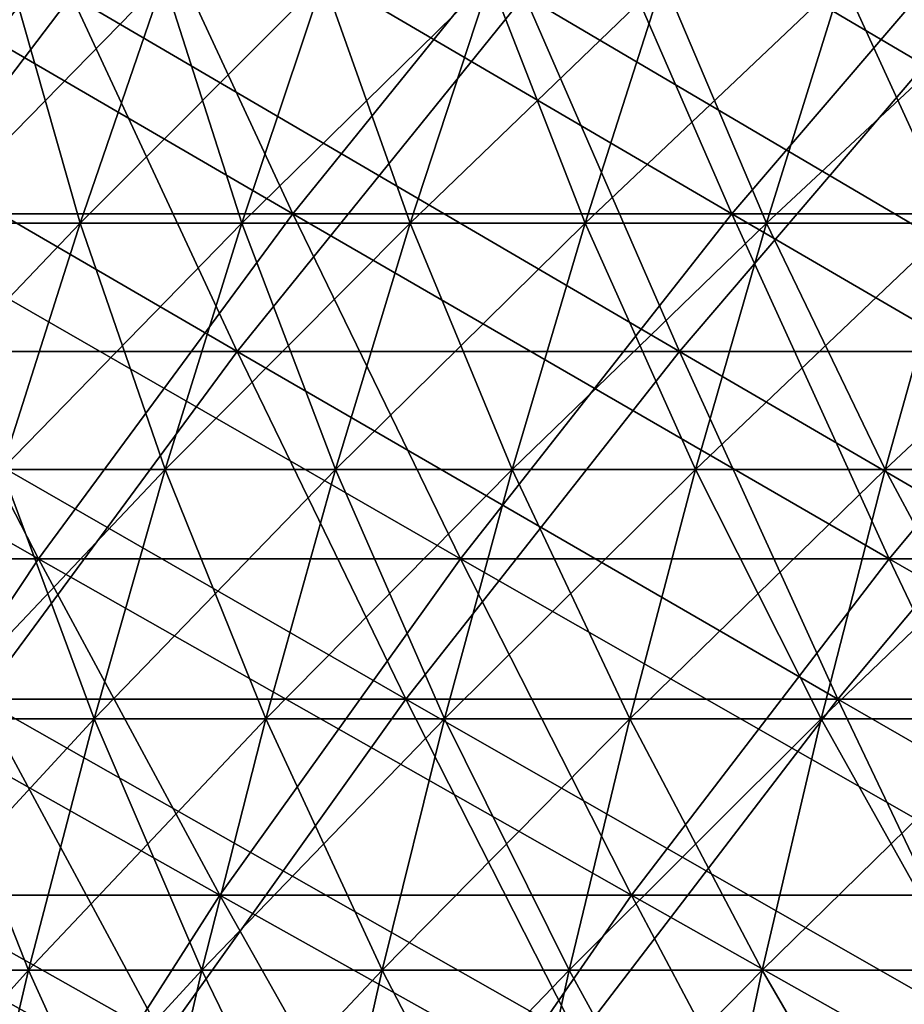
# Model space of a CAD drawing. Header units: millimetres. Extents: x -250 to 250, y -45 to 4150.
# Tile 425 of 656: x -79 to -69, y 3961 to 3971. Entities that reach past the tile are written whole.
import ezdxf

# ---------------------------------------------------------------- set-up
doc = ezdxf.new("R2010")
doc.units = ezdxf.units.MM
doc.header["$LTSCALE"] = 81.481481
for name, color, linetype in [('19', 7, 'CONTINUOUS'), ('20', 7, 'CONTINUOUS'), ('21', 7, 'CONTINUOUS'), ('22', 7, 'CONTINUOUS'), ('23', 7, 'CONTINUOUS'), ('24', 7, 'CONTINUOUS')]:
    doc.layers.add(name, color=color, linetype=linetype)

msp = doc.modelspace()

# ---------------------------------------------------------------- linework, layer by layer
at = {"layer": '19', "color": 7, "linetype": 'CONTINUOUS'}
for points in [[(-78.017, 3971.493, -156.679), (-80.919, 3967.67, -150.691), (-82.805, 3971.493, -154.202), (-78.017, 3971.493, -156.679)], [(-76.24, 3967.67, -153.111), (-80.919, 3967.67, -150.691), (-78.017, 3971.493, -156.679), (-76.24, 3967.67, -153.111)], [(-73.155, 3971.493, -159.008), (-76.24, 3967.67, -153.111), (-78.017, 3971.493, -156.679), (-73.155, 3971.493, -159.008)], [(-71.489, 3967.67, -155.387), (-76.24, 3967.67, -153.111), (-73.155, 3971.493, -159.008), (-71.489, 3967.67, -155.387)], [(-68.224, 3971.493, -161.185), (-71.489, 3967.67, -155.387), (-73.155, 3971.493, -159.008), (-68.224, 3971.493, -161.185)], [(-66.67, 3967.67, -157.515), (-71.489, 3967.67, -155.387), (-68.224, 3971.493, -161.185), (-66.67, 3967.67, -157.515)], [(-76.24, 3967.67, -153.111), (-78.994, 3963.936, -147.106), (-80.919, 3967.67, -150.691), (-76.24, 3967.67, -153.111)], [(-74.427, 3963.936, -149.469), (-78.994, 3963.936, -147.106), (-76.24, 3967.67, -153.111), (-74.427, 3963.936, -149.469)], [(-71.489, 3967.67, -155.387), (-74.427, 3963.936, -149.469), (-76.24, 3967.67, -153.111), (-71.489, 3967.67, -155.387)], [(-69.788, 3963.936, -151.69), (-74.427, 3963.936, -149.469), (-71.489, 3967.67, -155.387), (-69.788, 3963.936, -151.69)], [(-66.67, 3967.67, -157.515), (-69.788, 3963.936, -151.69), (-71.489, 3967.67, -155.387), (-66.67, 3967.67, -157.515)], [(-65.084, 3963.936, -153.767), (-69.788, 3963.936, -151.69), (-66.67, 3967.67, -157.515), (-65.084, 3963.936, -153.767)], [(-77.031, 3960.293, -143.449), (-81.412, 3960.293, -141.009), (-78.994, 3963.936, -147.106), (-77.031, 3960.293, -143.449)], [(-74.427, 3963.936, -149.469), (-77.031, 3960.293, -143.449), (-78.994, 3963.936, -147.106), (-74.427, 3963.936, -149.469)], [(-72.577, 3960.293, -145.753), (-77.031, 3960.293, -143.449), (-74.427, 3963.936, -149.469), (-72.577, 3960.293, -145.753)], [(-69.788, 3963.936, -151.69), (-72.577, 3960.293, -145.753), (-74.427, 3963.936, -149.469), (-69.788, 3963.936, -151.69)], [(-68.054, 3960.293, -147.919), (-72.577, 3960.293, -145.753), (-69.788, 3963.936, -151.69), (-68.054, 3960.293, -147.919)], [(-65.084, 3963.936, -153.767), (-68.054, 3960.293, -147.919), (-69.788, 3963.936, -151.69), (-65.084, 3963.936, -153.767)]]:
    msp.add_3dface(points, dxfattribs=at)
at = {"layer": '20', "color": 7, "linetype": 'CONTINUOUS'}
for points in [[(-80.919, 3967.67, 150.691), (-76.24, 3967.67, 153.111), (-82.805, 3971.493, 154.202), (-80.919, 3967.67, 150.691)], [(-82.805, 3971.493, 154.202), (-76.24, 3967.67, 153.111), (-78.017, 3971.493, 156.679), (-82.805, 3971.493, 154.202)], [(-76.24, 3967.67, 153.111), (-71.489, 3967.67, 155.387), (-78.017, 3971.493, 156.679), (-76.24, 3967.67, 153.111)], [(-78.017, 3971.493, 156.679), (-71.489, 3967.67, 155.387), (-73.155, 3971.493, 159.008), (-78.017, 3971.493, 156.679)], [(-71.489, 3967.67, 155.387), (-66.67, 3967.67, 157.515), (-73.155, 3971.493, 159.008), (-71.489, 3967.67, 155.387)], [(-73.155, 3971.493, 159.008), (-66.67, 3967.67, 157.515), (-68.224, 3971.493, 161.185), (-73.155, 3971.493, 159.008)], [(-78.994, 3963.936, 147.106), (-74.427, 3963.936, 149.469), (-80.919, 3967.67, 150.691), (-78.994, 3963.936, 147.106)], [(-80.919, 3967.67, 150.691), (-74.427, 3963.936, 149.469), (-76.24, 3967.67, 153.111), (-80.919, 3967.67, 150.691)], [(-74.427, 3963.936, 149.469), (-69.788, 3963.936, 151.69), (-76.24, 3967.67, 153.111), (-74.427, 3963.936, 149.469)], [(-76.24, 3967.67, 153.111), (-69.788, 3963.936, 151.69), (-71.489, 3967.67, 155.387), (-76.24, 3967.67, 153.111)], [(-69.788, 3963.936, 151.69), (-65.084, 3963.936, 153.767), (-71.489, 3967.67, 155.387), (-69.788, 3963.936, 151.69)], [(-71.489, 3967.67, 155.387), (-65.084, 3963.936, 153.767), (-66.67, 3967.67, 157.515), (-71.489, 3967.67, 155.387)], [(-81.412, 3960.293, 141.009), (-77.031, 3960.293, 143.449), (-83.487, 3963.936, 144.604), (-81.412, 3960.293, 141.009)], [(-83.487, 3963.936, 144.604), (-77.031, 3960.293, 143.449), (-78.994, 3963.936, 147.106), (-83.487, 3963.936, 144.604)], [(-77.031, 3960.293, 143.449), (-72.577, 3960.293, 145.753), (-78.994, 3963.936, 147.106), (-77.031, 3960.293, 143.449)], [(-78.994, 3963.936, 147.106), (-72.577, 3960.293, 145.753), (-74.427, 3963.936, 149.469), (-78.994, 3963.936, 147.106)], [(-72.577, 3960.293, 145.753), (-68.054, 3960.293, 147.919), (-74.427, 3963.936, 149.469), (-72.577, 3960.293, 145.753)], [(-74.427, 3963.936, 149.469), (-68.054, 3960.293, 147.919), (-69.788, 3963.936, 151.69), (-74.427, 3963.936, 149.469)], [(-68.054, 3960.293, 147.919), (-63.466, 3960.293, 149.945), (-69.788, 3963.936, 151.69), (-68.054, 3960.293, 147.919)], [(-69.788, 3963.936, 151.69), (-63.466, 3960.293, 149.945), (-65.084, 3963.936, 153.767), (-69.788, 3963.936, 151.69)]]:
    msp.add_3dface(points, dxfattribs=at)
at = {"layer": '21', "color": 7, "linetype": 'CONTINUOUS'}
for points in [[(-77.401, 3972.939, 155.443), (-80.282, 3969.147, 149.503), (-82.152, 3972.939, 152.986), (-77.401, 3972.939, 155.443)], [(-75.639, 3969.147, 151.905), (-80.282, 3969.147, 149.503), (-77.401, 3972.939, 155.443), (-75.639, 3969.147, 151.905)], [(-72.578, 3972.939, 157.753), (-75.639, 3969.147, 151.905), (-77.401, 3972.939, 155.443), (-72.578, 3972.939, 157.753)], [(-70.926, 3969.147, 154.162), (-75.639, 3969.147, 151.905), (-72.578, 3972.939, 157.753), (-70.926, 3969.147, 154.162)], [(-67.685, 3972.939, 159.913), (-70.926, 3969.147, 154.162), (-72.578, 3972.939, 157.753), (-67.685, 3972.939, 159.913)], [(-66.145, 3969.147, 156.273), (-70.926, 3969.147, 154.162), (-67.685, 3972.939, 159.913), (-66.145, 3969.147, 156.273)], [(-78.372, 3965.444, 145.948), (-82.83, 3965.444, 143.465), (-80.282, 3969.147, 149.503), (-78.372, 3965.444, 145.948)], [(-75.639, 3969.147, 151.905), (-78.372, 3965.444, 145.948), (-80.282, 3969.147, 149.503), (-75.639, 3969.147, 151.905)], [(-73.841, 3965.444, 148.292), (-78.372, 3965.444, 145.948), (-75.639, 3969.147, 151.905), (-73.841, 3965.444, 148.292)], [(-70.926, 3969.147, 154.162), (-73.841, 3965.444, 148.292), (-75.639, 3969.147, 151.905), (-70.926, 3969.147, 154.162)], [(-69.239, 3965.444, 150.496), (-73.841, 3965.444, 148.292), (-70.926, 3969.147, 154.162), (-69.239, 3965.444, 150.496)], [(-66.145, 3969.147, 156.273), (-69.239, 3965.444, 150.496), (-70.926, 3969.147, 154.162), (-66.145, 3969.147, 156.273)], [(-64.572, 3965.444, 152.556), (-69.239, 3965.444, 150.496), (-66.145, 3969.147, 156.273), (-64.572, 3965.444, 152.556)], [(-78.372, 3965.444, 145.948), (-80.771, 3961.83, 139.9), (-82.83, 3965.444, 143.465), (-78.372, 3965.444, 145.948)], [(-76.425, 3961.83, 142.321), (-80.771, 3961.83, 139.9), (-78.372, 3965.444, 145.948), (-76.425, 3961.83, 142.321)], [(-73.841, 3965.444, 148.292), (-76.425, 3961.83, 142.321), (-78.372, 3965.444, 145.948), (-73.841, 3965.444, 148.292)], [(-72.006, 3961.83, 144.607), (-76.425, 3961.83, 142.321), (-73.841, 3965.444, 148.292), (-72.006, 3961.83, 144.607)], [(-69.239, 3965.444, 150.496), (-72.006, 3961.83, 144.607), (-73.841, 3965.444, 148.292), (-69.239, 3965.444, 150.496)], [(-67.518, 3961.83, 146.756), (-72.006, 3961.83, 144.607), (-69.239, 3965.444, 150.496), (-67.518, 3961.83, 146.756)], [(-64.572, 3965.444, 152.556), (-67.518, 3961.83, 146.756), (-69.239, 3965.444, 150.496), (-64.572, 3965.444, 152.556)], [(-76.425, 3961.83, 142.321), (-78.674, 3958.308, 136.267), (-80.771, 3961.83, 139.9), (-76.425, 3961.83, 142.321)], [(-74.44, 3958.308, 138.625), (-78.674, 3958.308, 136.267), (-76.425, 3961.83, 142.321), (-74.44, 3958.308, 138.625)], [(-72.006, 3961.83, 144.607), (-74.44, 3958.308, 138.625), (-76.425, 3961.83, 142.321), (-72.006, 3961.83, 144.607)], [(-70.136, 3958.308, 140.852), (-74.44, 3958.308, 138.625), (-72.006, 3961.83, 144.607), (-70.136, 3958.308, 140.852)], [(-67.518, 3961.83, 146.756), (-70.136, 3958.308, 140.852), (-72.006, 3961.83, 144.607), (-67.518, 3961.83, 146.756)], [(-65.765, 3958.308, 142.945), (-70.136, 3958.308, 140.852), (-67.518, 3961.83, 146.756), (-65.765, 3958.308, 142.945)]]:
    msp.add_3dface(points, dxfattribs=at)
at = {"layer": '22', "color": 7, "linetype": 'CONTINUOUS'}
for points in [[(-80.282, 3969.147, -149.503), (-75.639, 3969.147, -151.905), (-82.152, 3972.939, -152.986), (-80.282, 3969.147, -149.503)], [(-82.152, 3972.939, -152.986), (-75.639, 3969.147, -151.905), (-77.401, 3972.939, -155.443), (-82.152, 3972.939, -152.986)], [(-75.639, 3969.147, -151.905), (-70.926, 3969.147, -154.162), (-77.401, 3972.939, -155.443), (-75.639, 3969.147, -151.905)], [(-77.401, 3972.939, -155.443), (-70.926, 3969.147, -154.162), (-72.578, 3972.939, -157.753), (-77.401, 3972.939, -155.443)], [(-70.926, 3969.147, -154.162), (-66.145, 3969.147, -156.273), (-72.578, 3972.939, -157.753), (-70.926, 3969.147, -154.162)], [(-72.578, 3972.939, -157.753), (-66.145, 3969.147, -156.273), (-67.685, 3972.939, -159.913), (-72.578, 3972.939, -157.753)], [(-82.83, 3965.444, -143.465), (-78.372, 3965.444, -145.948), (-84.847, 3969.147, -146.96), (-82.83, 3965.444, -143.465)], [(-84.847, 3969.147, -146.96), (-78.372, 3965.444, -145.948), (-80.282, 3969.147, -149.503), (-84.847, 3969.147, -146.96)], [(-78.372, 3965.444, -145.948), (-73.841, 3965.444, -148.292), (-80.282, 3969.147, -149.503), (-78.372, 3965.444, -145.948)], [(-80.282, 3969.147, -149.503), (-73.841, 3965.444, -148.292), (-75.639, 3969.147, -151.905), (-80.282, 3969.147, -149.503)], [(-73.841, 3965.444, -148.292), (-69.239, 3965.444, -150.496), (-75.639, 3969.147, -151.905), (-73.841, 3965.444, -148.292)], [(-75.639, 3969.147, -151.905), (-69.239, 3965.444, -150.496), (-70.926, 3969.147, -154.162), (-75.639, 3969.147, -151.905)], [(-69.239, 3965.444, -150.496), (-64.572, 3965.444, -152.556), (-70.926, 3969.147, -154.162), (-69.239, 3965.444, -150.496)], [(-70.926, 3969.147, -154.162), (-64.572, 3965.444, -152.556), (-66.145, 3969.147, -156.273), (-70.926, 3969.147, -154.162)], [(-80.771, 3961.83, -139.9), (-76.425, 3961.83, -142.321), (-82.83, 3965.444, -143.465), (-80.771, 3961.83, -139.9)], [(-82.83, 3965.444, -143.465), (-76.425, 3961.83, -142.321), (-78.372, 3965.444, -145.948), (-82.83, 3965.444, -143.465)], [(-76.425, 3961.83, -142.321), (-72.006, 3961.83, -144.607), (-78.372, 3965.444, -145.948), (-76.425, 3961.83, -142.321)], [(-78.372, 3965.444, -145.948), (-72.006, 3961.83, -144.607), (-73.841, 3965.444, -148.292), (-78.372, 3965.444, -145.948)], [(-72.006, 3961.83, -144.607), (-67.518, 3961.83, -146.756), (-73.841, 3965.444, -148.292), (-72.006, 3961.83, -144.607)], [(-73.841, 3965.444, -148.292), (-67.518, 3961.83, -146.756), (-69.239, 3965.444, -150.496), (-73.841, 3965.444, -148.292)], [(-67.518, 3961.83, -146.756), (-62.967, 3961.83, -148.766), (-69.239, 3965.444, -150.496), (-67.518, 3961.83, -146.756)], [(-69.239, 3965.444, -150.496), (-62.967, 3961.83, -148.766), (-64.572, 3965.444, -152.556), (-69.239, 3965.444, -150.496)], [(-78.674, 3958.308, -136.267), (-74.44, 3958.308, -138.625), (-80.771, 3961.83, -139.9), (-78.674, 3958.308, -136.267)], [(-80.771, 3961.83, -139.9), (-74.44, 3958.308, -138.625), (-76.425, 3961.83, -142.321), (-80.771, 3961.83, -139.9)], [(-74.44, 3958.308, -138.625), (-70.136, 3958.308, -140.852), (-76.425, 3961.83, -142.321), (-74.44, 3958.308, -138.625)], [(-76.425, 3961.83, -142.321), (-70.136, 3958.308, -140.852), (-72.006, 3961.83, -144.607), (-76.425, 3961.83, -142.321)], [(-70.136, 3958.308, -140.852), (-65.765, 3958.308, -142.945), (-72.006, 3961.83, -144.607), (-70.136, 3958.308, -140.852)], [(-72.006, 3961.83, -144.607), (-65.765, 3958.308, -142.945), (-67.518, 3961.83, -146.756), (-72.006, 3961.83, -144.607)]]:
    msp.add_3dface(points, dxfattribs=at)
at = {"layer": '23', "color": 7, "linetype": 'CONTINUOUS'}
for points in [[(-79.587, 3969.049, 52.736), (-77.925, 3969.049, 55.162), (-78.668, 3971.668, 52.127), (-79.587, 3969.049, 52.736)], [(-78.668, 3971.668, 52.127), (-77.925, 3969.049, 55.162), (-77.026, 3971.668, 54.525), (-78.668, 3971.668, 52.127)], [(-77.925, 3969.049, 55.162), (-76.19, 3969.049, 57.536), (-77.026, 3971.668, 54.525), (-77.925, 3969.049, 55.162)], [(-77.026, 3971.668, 54.525), (-76.19, 3969.049, 57.536), (-75.31, 3971.668, 56.871), (-77.026, 3971.668, 54.525)], [(-76.19, 3969.049, 57.536), (-74.382, 3969.049, 59.855), (-75.31, 3971.668, 56.871), (-76.19, 3969.049, 57.536)], [(-75.31, 3971.668, 56.871), (-74.382, 3969.049, 59.855), (-73.523, 3971.668, 59.164), (-75.31, 3971.668, 56.871)], [(-74.382, 3969.049, 59.855), (-72.503, 3969.049, 62.117), (-73.523, 3971.668, 59.164), (-74.382, 3969.049, 59.855)], [(-73.523, 3971.668, 59.164), (-72.503, 3969.049, 62.117), (-71.666, 3971.668, 61.4), (-73.523, 3971.668, 59.164)], [(-72.503, 3969.049, 62.117), (-70.556, 3969.049, 64.32), (-71.666, 3971.668, 61.4), (-72.503, 3969.049, 62.117)], [(-71.666, 3971.668, 61.4), (-70.556, 3969.049, 64.32), (-69.741, 3971.668, 63.578), (-71.666, 3971.668, 61.4)], [(-70.556, 3969.049, 64.32), (-68.542, 3969.049, 66.462), (-69.741, 3971.668, 63.578), (-70.556, 3969.049, 64.32)], [(-69.741, 3971.668, 63.578), (-68.542, 3969.049, 66.462), (-67.75, 3971.668, 65.695), (-69.741, 3971.668, 63.578)], [(-79.587, 3969.049, 52.736), (-78.766, 3966.401, 55.757), (-77.925, 3969.049, 55.162), (-79.587, 3969.049, 52.736)], [(-78.766, 3966.401, 55.757), (-77.011, 3966.401, 58.156), (-77.925, 3969.049, 55.162), (-78.766, 3966.401, 55.757)], [(-77.925, 3969.049, 55.162), (-77.011, 3966.401, 58.156), (-76.19, 3969.049, 57.536), (-77.925, 3969.049, 55.162)], [(-77.011, 3966.401, 58.156), (-75.184, 3966.401, 60.5), (-76.19, 3969.049, 57.536), (-77.011, 3966.401, 58.156)], [(-76.19, 3969.049, 57.536), (-75.184, 3966.401, 60.5), (-74.382, 3969.049, 59.855), (-76.19, 3969.049, 57.536)], [(-75.184, 3966.401, 60.5), (-73.285, 3966.401, 62.787), (-74.382, 3969.049, 59.855), (-75.184, 3966.401, 60.5)], [(-74.382, 3969.049, 59.855), (-73.285, 3966.401, 62.787), (-72.503, 3969.049, 62.117), (-74.382, 3969.049, 59.855)], [(-73.285, 3966.401, 62.787), (-71.317, 3966.401, 65.014), (-72.503, 3969.049, 62.117), (-73.285, 3966.401, 62.787)], [(-72.503, 3969.049, 62.117), (-71.317, 3966.401, 65.014), (-70.556, 3969.049, 64.32), (-72.503, 3969.049, 62.117)], [(-71.317, 3966.401, 65.014), (-69.281, 3966.401, 67.179), (-70.556, 3969.049, 64.32), (-71.317, 3966.401, 65.014)], [(-70.556, 3969.049, 64.32), (-69.281, 3966.401, 67.179), (-68.542, 3969.049, 66.462), (-70.556, 3969.049, 64.32)], [(-69.281, 3966.401, 67.179), (-67.179, 3966.401, 69.281), (-68.542, 3969.049, 66.462), (-69.281, 3966.401, 67.179)], [(-79.546, 3963.726, 56.31), (-77.774, 3963.726, 58.733), (-78.766, 3966.401, 55.757), (-79.546, 3963.726, 56.31)], [(-78.766, 3966.401, 55.757), (-77.774, 3963.726, 58.733), (-77.011, 3966.401, 58.156), (-78.766, 3966.401, 55.757)], [(-77.774, 3963.726, 58.733), (-75.929, 3963.726, 61.1), (-77.011, 3966.401, 58.156), (-77.774, 3963.726, 58.733)], [(-77.011, 3966.401, 58.156), (-75.929, 3963.726, 61.1), (-75.184, 3966.401, 60.5), (-77.011, 3966.401, 58.156)], [(-75.929, 3963.726, 61.1), (-74.011, 3963.726, 63.409), (-75.184, 3966.401, 60.5), (-75.929, 3963.726, 61.1)], [(-75.184, 3966.401, 60.5), (-74.011, 3963.726, 63.409), (-73.285, 3966.401, 62.787), (-75.184, 3966.401, 60.5)], [(-74.011, 3963.726, 63.409), (-72.024, 3963.726, 65.658), (-73.285, 3966.401, 62.787), (-74.011, 3963.726, 63.409)], [(-73.285, 3966.401, 62.787), (-72.024, 3963.726, 65.658), (-71.317, 3966.401, 65.014), (-73.285, 3966.401, 62.787)], [(-72.024, 3963.726, 65.658), (-69.967, 3963.726, 67.845), (-71.317, 3966.401, 65.014), (-72.024, 3963.726, 65.658)], [(-71.317, 3966.401, 65.014), (-69.967, 3963.726, 67.845), (-69.281, 3966.401, 67.179), (-71.317, 3966.401, 65.014)], [(-69.967, 3963.726, 67.845), (-67.845, 3963.726, 69.967), (-69.281, 3966.401, 67.179), (-69.967, 3963.726, 67.845)], [(-69.281, 3966.401, 67.179), (-67.845, 3963.726, 69.967), (-67.179, 3966.401, 69.281), (-69.281, 3966.401, 67.179)], [(-80.266, 3961.025, 56.819), (-78.478, 3961.025, 59.264), (-79.546, 3963.726, 56.31), (-80.266, 3961.025, 56.819)], [(-79.546, 3963.726, 56.31), (-78.478, 3961.025, 59.264), (-77.774, 3963.726, 58.733), (-79.546, 3963.726, 56.31)], [(-78.478, 3961.025, 59.264), (-76.616, 3961.025, 61.653), (-77.774, 3963.726, 58.733), (-78.478, 3961.025, 59.264)], [(-77.774, 3963.726, 58.733), (-76.616, 3961.025, 61.653), (-75.929, 3963.726, 61.1), (-77.774, 3963.726, 58.733)], [(-76.616, 3961.025, 61.653), (-74.681, 3961.025, 63.983), (-75.929, 3963.726, 61.1), (-76.616, 3961.025, 61.653)], [(-75.929, 3963.726, 61.1), (-74.681, 3961.025, 63.983), (-74.011, 3963.726, 63.409), (-75.929, 3963.726, 61.1)], [(-74.681, 3961.025, 63.983), (-72.675, 3961.025, 66.252), (-74.011, 3963.726, 63.409), (-74.681, 3961.025, 63.983)], [(-74.011, 3963.726, 63.409), (-72.675, 3961.025, 66.252), (-72.024, 3963.726, 65.658), (-74.011, 3963.726, 63.409)], [(-72.675, 3961.025, 66.252), (-70.601, 3961.025, 68.459), (-72.024, 3963.726, 65.658), (-72.675, 3961.025, 66.252)], [(-72.024, 3963.726, 65.658), (-70.601, 3961.025, 68.459), (-69.967, 3963.726, 67.845), (-72.024, 3963.726, 65.658)], [(-70.601, 3961.025, 68.459), (-68.459, 3961.025, 70.601), (-69.967, 3963.726, 67.845), (-70.601, 3961.025, 68.459)], [(-69.967, 3963.726, 67.845), (-68.459, 3961.025, 70.601), (-67.845, 3963.726, 69.967), (-69.967, 3963.726, 67.845)], [(-80.266, 3961.025, 56.819), (-79.123, 3958.301, 59.751), (-78.478, 3961.025, 59.264), (-80.266, 3961.025, 56.819)], [(-79.123, 3958.301, 59.751), (-77.245, 3958.301, 62.159), (-78.478, 3961.025, 59.264), (-79.123, 3958.301, 59.751)], [(-78.478, 3961.025, 59.264), (-77.245, 3958.301, 62.159), (-76.616, 3961.025, 61.653), (-78.478, 3961.025, 59.264)], [(-77.245, 3958.301, 62.159), (-75.294, 3958.301, 64.508), (-76.616, 3961.025, 61.653), (-77.245, 3958.301, 62.159)], [(-76.616, 3961.025, 61.653), (-75.294, 3958.301, 64.508), (-74.681, 3961.025, 63.983), (-76.616, 3961.025, 61.653)], [(-75.294, 3958.301, 64.508), (-73.272, 3958.301, 66.796), (-74.681, 3961.025, 63.983), (-75.294, 3958.301, 64.508)], [(-74.681, 3961.025, 63.983), (-73.272, 3958.301, 66.796), (-72.675, 3961.025, 66.252), (-74.681, 3961.025, 63.983)], [(-73.272, 3958.301, 66.796), (-71.18, 3958.301, 69.021), (-72.675, 3961.025, 66.252), (-73.272, 3958.301, 66.796)], [(-72.675, 3961.025, 66.252), (-71.18, 3958.301, 69.021), (-70.601, 3961.025, 68.459), (-72.675, 3961.025, 66.252)], [(-71.18, 3958.301, 69.021), (-69.021, 3958.301, 71.18), (-70.601, 3961.025, 68.459), (-71.18, 3958.301, 69.021)], [(-70.601, 3961.025, 68.459), (-69.021, 3958.301, 71.18), (-68.459, 3961.025, 70.601), (-70.601, 3961.025, 68.459)]]:
    msp.add_3dface(points, dxfattribs=at)
at = {"layer": '24', "color": 7, "linetype": 'CONTINUOUS'}
for points in [[(-77.925, 3969.049, -55.162), (-79.587, 3969.049, -52.736), (-77.026, 3971.668, -54.525), (-77.925, 3969.049, -55.162)], [(-77.026, 3971.668, -54.525), (-79.587, 3969.049, -52.736), (-78.668, 3971.668, -52.127), (-77.026, 3971.668, -54.525)], [(-76.19, 3969.049, -57.536), (-77.925, 3969.049, -55.162), (-75.31, 3971.668, -56.871), (-76.19, 3969.049, -57.536)], [(-75.31, 3971.668, -56.871), (-77.925, 3969.049, -55.162), (-77.026, 3971.668, -54.525), (-75.31, 3971.668, -56.871)], [(-74.382, 3969.049, -59.855), (-76.19, 3969.049, -57.536), (-73.523, 3971.668, -59.164), (-74.382, 3969.049, -59.855)], [(-73.523, 3971.668, -59.164), (-76.19, 3969.049, -57.536), (-75.31, 3971.668, -56.871), (-73.523, 3971.668, -59.164)], [(-72.503, 3969.049, -62.117), (-74.382, 3969.049, -59.855), (-71.666, 3971.668, -61.4), (-72.503, 3969.049, -62.117)], [(-71.666, 3971.668, -61.4), (-74.382, 3969.049, -59.855), (-73.523, 3971.668, -59.164), (-71.666, 3971.668, -61.4)], [(-70.556, 3969.049, -64.32), (-72.503, 3969.049, -62.117), (-69.741, 3971.668, -63.578), (-70.556, 3969.049, -64.32)], [(-69.741, 3971.668, -63.578), (-72.503, 3969.049, -62.117), (-71.666, 3971.668, -61.4), (-69.741, 3971.668, -63.578)], [(-68.542, 3969.049, -66.462), (-70.556, 3969.049, -64.32), (-67.75, 3971.668, -65.695), (-68.542, 3969.049, -66.462)], [(-67.75, 3971.668, -65.695), (-70.556, 3969.049, -64.32), (-69.741, 3971.668, -63.578), (-67.75, 3971.668, -65.695)], [(-78.766, 3966.401, -55.757), (-80.445, 3966.401, -53.305), (-77.925, 3969.049, -55.162), (-78.766, 3966.401, -55.757)], [(-77.925, 3969.049, -55.162), (-80.445, 3966.401, -53.305), (-79.587, 3969.049, -52.736), (-77.925, 3969.049, -55.162)], [(-77.011, 3966.401, -58.156), (-78.766, 3966.401, -55.757), (-76.19, 3969.049, -57.536), (-77.011, 3966.401, -58.156)], [(-76.19, 3969.049, -57.536), (-78.766, 3966.401, -55.757), (-77.925, 3969.049, -55.162), (-76.19, 3969.049, -57.536)], [(-75.184, 3966.401, -60.5), (-77.011, 3966.401, -58.156), (-74.382, 3969.049, -59.855), (-75.184, 3966.401, -60.5)], [(-74.382, 3969.049, -59.855), (-77.011, 3966.401, -58.156), (-76.19, 3969.049, -57.536), (-74.382, 3969.049, -59.855)], [(-73.285, 3966.401, -62.787), (-75.184, 3966.401, -60.5), (-72.503, 3969.049, -62.117), (-73.285, 3966.401, -62.787)], [(-72.503, 3969.049, -62.117), (-75.184, 3966.401, -60.5), (-74.382, 3969.049, -59.855), (-72.503, 3969.049, -62.117)], [(-71.317, 3966.401, -65.014), (-73.285, 3966.401, -62.787), (-70.556, 3969.049, -64.32), (-71.317, 3966.401, -65.014)], [(-70.556, 3969.049, -64.32), (-73.285, 3966.401, -62.787), (-72.503, 3969.049, -62.117), (-70.556, 3969.049, -64.32)], [(-69.281, 3966.401, -67.179), (-71.317, 3966.401, -65.014), (-68.542, 3969.049, -66.462), (-69.281, 3966.401, -67.179)], [(-68.542, 3969.049, -66.462), (-71.317, 3966.401, -65.014), (-70.556, 3969.049, -64.32), (-68.542, 3969.049, -66.462)], [(-67.179, 3966.401, -69.281), (-69.281, 3966.401, -67.179), (-66.462, 3969.049, -68.542), (-67.179, 3966.401, -69.281)], [(-66.462, 3969.049, -68.542), (-69.281, 3966.401, -67.179), (-68.542, 3969.049, -66.462), (-66.462, 3969.049, -68.542)], [(-77.774, 3963.726, -58.733), (-79.546, 3963.726, -56.31), (-77.011, 3966.401, -58.156), (-77.774, 3963.726, -58.733)], [(-77.011, 3966.401, -58.156), (-79.546, 3963.726, -56.31), (-78.766, 3966.401, -55.757), (-77.011, 3966.401, -58.156)], [(-75.929, 3963.726, -61.1), (-77.774, 3963.726, -58.733), (-75.184, 3966.401, -60.5), (-75.929, 3963.726, -61.1)], [(-75.184, 3966.401, -60.5), (-77.774, 3963.726, -58.733), (-77.011, 3966.401, -58.156), (-75.184, 3966.401, -60.5)], [(-74.011, 3963.726, -63.409), (-75.929, 3963.726, -61.1), (-73.285, 3966.401, -62.787), (-74.011, 3963.726, -63.409)], [(-73.285, 3966.401, -62.787), (-75.929, 3963.726, -61.1), (-75.184, 3966.401, -60.5), (-73.285, 3966.401, -62.787)], [(-72.024, 3963.726, -65.658), (-74.011, 3963.726, -63.409), (-71.317, 3966.401, -65.014), (-72.024, 3963.726, -65.658)], [(-71.317, 3966.401, -65.014), (-74.011, 3963.726, -63.409), (-73.285, 3966.401, -62.787), (-71.317, 3966.401, -65.014)], [(-69.967, 3963.726, -67.845), (-72.024, 3963.726, -65.658), (-69.281, 3966.401, -67.179), (-69.967, 3963.726, -67.845)], [(-69.281, 3966.401, -67.179), (-72.024, 3963.726, -65.658), (-71.317, 3966.401, -65.014), (-69.281, 3966.401, -67.179)], [(-67.845, 3963.726, -69.967), (-69.967, 3963.726, -67.845), (-67.179, 3966.401, -69.281), (-67.845, 3963.726, -69.967)], [(-67.179, 3966.401, -69.281), (-69.967, 3963.726, -67.845), (-69.281, 3966.401, -67.179), (-67.179, 3966.401, -69.281)], [(-78.478, 3961.025, -59.264), (-80.266, 3961.025, -56.819), (-77.774, 3963.726, -58.733), (-78.478, 3961.025, -59.264)], [(-77.774, 3963.726, -58.733), (-80.266, 3961.025, -56.819), (-79.546, 3963.726, -56.31), (-77.774, 3963.726, -58.733)], [(-76.616, 3961.025, -61.653), (-78.478, 3961.025, -59.264), (-75.929, 3963.726, -61.1), (-76.616, 3961.025, -61.653)], [(-75.929, 3963.726, -61.1), (-78.478, 3961.025, -59.264), (-77.774, 3963.726, -58.733), (-75.929, 3963.726, -61.1)], [(-74.681, 3961.025, -63.983), (-76.616, 3961.025, -61.653), (-74.011, 3963.726, -63.409), (-74.681, 3961.025, -63.983)], [(-74.011, 3963.726, -63.409), (-76.616, 3961.025, -61.653), (-75.929, 3963.726, -61.1), (-74.011, 3963.726, -63.409)], [(-72.675, 3961.025, -66.252), (-74.681, 3961.025, -63.983), (-72.024, 3963.726, -65.658), (-72.675, 3961.025, -66.252)], [(-72.024, 3963.726, -65.658), (-74.681, 3961.025, -63.983), (-74.011, 3963.726, -63.409), (-72.024, 3963.726, -65.658)], [(-70.601, 3961.025, -68.459), (-72.675, 3961.025, -66.252), (-69.967, 3963.726, -67.845), (-70.601, 3961.025, -68.459)], [(-69.967, 3963.726, -67.845), (-72.675, 3961.025, -66.252), (-72.024, 3963.726, -65.658), (-69.967, 3963.726, -67.845)], [(-68.459, 3961.025, -70.601), (-70.601, 3961.025, -68.459), (-67.845, 3963.726, -69.967), (-68.459, 3961.025, -70.601)], [(-67.845, 3963.726, -69.967), (-70.601, 3961.025, -68.459), (-69.967, 3963.726, -67.845), (-67.845, 3963.726, -69.967)], [(-79.123, 3958.301, -59.751), (-80.925, 3958.301, -57.286), (-78.478, 3961.025, -59.264), (-79.123, 3958.301, -59.751)], [(-78.478, 3961.025, -59.264), (-80.925, 3958.301, -57.286), (-80.266, 3961.025, -56.819), (-78.478, 3961.025, -59.264)], [(-77.245, 3958.301, -62.159), (-79.123, 3958.301, -59.751), (-76.616, 3961.025, -61.653), (-77.245, 3958.301, -62.159)], [(-76.616, 3961.025, -61.653), (-79.123, 3958.301, -59.751), (-78.478, 3961.025, -59.264), (-76.616, 3961.025, -61.653)], [(-75.294, 3958.301, -64.508), (-77.245, 3958.301, -62.159), (-74.681, 3961.025, -63.983), (-75.294, 3958.301, -64.508)], [(-74.681, 3961.025, -63.983), (-77.245, 3958.301, -62.159), (-76.616, 3961.025, -61.653), (-74.681, 3961.025, -63.983)], [(-73.272, 3958.301, -66.796), (-75.294, 3958.301, -64.508), (-72.675, 3961.025, -66.252), (-73.272, 3958.301, -66.796)], [(-72.675, 3961.025, -66.252), (-75.294, 3958.301, -64.508), (-74.681, 3961.025, -63.983), (-72.675, 3961.025, -66.252)], [(-71.18, 3958.301, -69.021), (-73.272, 3958.301, -66.796), (-70.601, 3961.025, -68.459), (-71.18, 3958.301, -69.021)], [(-70.601, 3961.025, -68.459), (-73.272, 3958.301, -66.796), (-72.675, 3961.025, -66.252), (-70.601, 3961.025, -68.459)], [(-69.021, 3958.301, -71.18), (-71.18, 3958.301, -69.021), (-68.459, 3961.025, -70.601), (-69.021, 3958.301, -71.18)], [(-68.459, 3961.025, -70.601), (-71.18, 3958.301, -69.021), (-70.601, 3961.025, -68.459), (-68.459, 3961.025, -70.601)]]:
    msp.add_3dface(points, dxfattribs=at)

doc.saveas('drawing.dxf')
